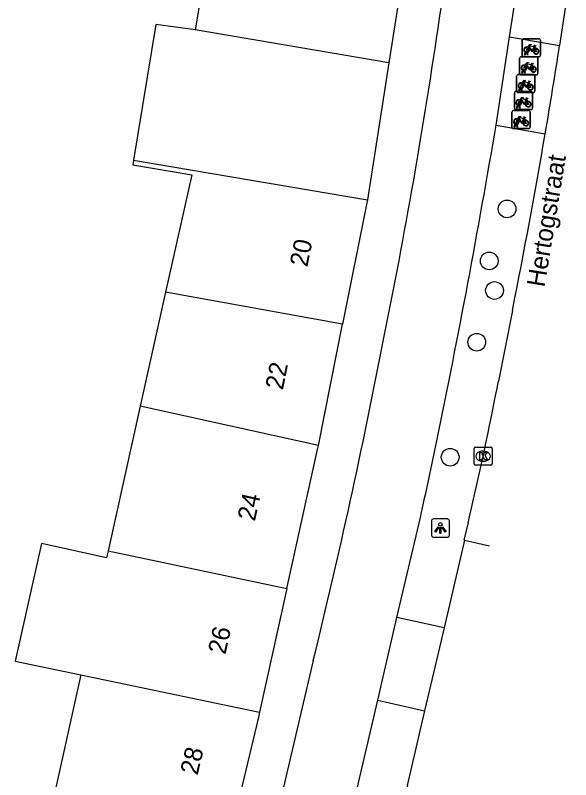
# Model space of a CAD drawing. Extents: x 161087 to 161922, y 382574 to 383873.
# Drawn here: x 161831.18 to 161861.86, y 382661.41 to 382703.67 of the extents above; entities that cross this region are included whole.
import ezdxf

# ---------------------------------------------------------------- set-up
doc = ezdxf.new("R2010")
doc.units = 0
for name, color, linetype in [('IMGEO_Berm_open', 7, 'Continuous'), ('IMGEO_Boom', 7, 'Continuous'), ('IMGEO_Fietsenrek', 7, 'Continuous'), ('IMGEO_Fietspad_gesloten', 7, 'Continuous'), ('IMGEO_Kolk', 7, 'Continuous'), ('IMGEO_Lichtpunt', 7, 'Continuous'), ('IMGEO_Openbare_ruimte_label', 7, 'Continuous'), ('IMGEO_Pand', 7, 'Continuous'), ('IMGEO_Pand_nummerreeks', 7, 'Continuous'), ('IMGEO_Rijbaan_lokaal_gesloten', 7, 'Continuous'), ('IMGEO_Rijbaan_lokaal_open', 7, 'Continuous')]:
    doc.layers.add(name, color=color, linetype=linetype)

msp = doc.modelspace()

# ---------------------------------------------------------------- linework, layer by layer
at = {"layer": 'IMGEO_Berm_open'}
for points in [[(161858.483, 382702.48), (161861.244, 382702.01)], [(161857.735, 382697.596), (161860.447, 382697.119)], [(161854.859, 382669.81), (161852.26, 382670.369)], [(161851.196, 382665.811), (161853.788, 382665.214)]]:
    msp.add_lwpolyline(points, dxfattribs=at)
at = {"layer": 'IMGEO_Boom'}
for centre in [(161858.342, 382692.963), (161857.353, 382690.087), (161857.647, 382688.456), (161856.669, 382685.598), (161855.197, 382679.24)]:
    msp.add_circle(centre, 0.489, dxfattribs=at)
at = {"layer": 'IMGEO_Fietsenrek'}
for p, q in [((161859.181, 382701.45), (161859.181, 382702.291)), ((161859.181, 382702.291), (161859.181, 382701.45)), ((161859.256, 382702.375), (161860.097, 382702.375)), ((161860.097, 382702.375), (161859.256, 382702.375)), ((161860.181, 382702.3), (161860.181, 382701.459)), ((161860.181, 382701.459), (161860.181, 382702.3)), ((161859.419, 382701.631), (161859.418, 382701.635)), ((161859.45, 382701.642), (161859.451, 382701.635)), ((161859.868, 382701.924), (161859.904, 382701.829)), ((161859.035, 382700.455), (161859.035, 382701.296)), ((161859.035, 382701.296), (161859.035, 382700.455)), ((161859.11, 382701.38), (161859.951, 382701.38)), ((161859.951, 382701.38), (161859.11, 382701.38)), ((161860.106, 382701.375), (161859.265, 382701.375)), ((161859.265, 382701.375), (161860.106, 382701.375)), ((161859.308, 382701.459), (161859.347, 382701.619)), ((161859.342, 382701.459), (161859.308, 382701.459)), ((161859.377, 382701.607), (161859.342, 382701.459)), ((161859.46, 382701.459), (161859.426, 382701.601)), ((161859.458, 382701.605), (161859.493, 382701.459)), ((161859.493, 382701.459), (161859.46, 382701.459)), ((161860.035, 382701.305), (161860.035, 382700.464)), ((161860.035, 382700.464), (161860.035, 382701.305)), ((161859.722, 382700.929), (161859.758, 382700.834)), ((161858.943, 382700.394), (161859.784, 382700.394)), ((161859.784, 382700.394), (161858.943, 382700.394)), ((161859.96, 382700.38), (161859.119, 382700.38)), ((161859.119, 382700.38), (161859.96, 382700.38)), ((161859.162, 382700.464), (161859.201, 382700.624)), ((161859.196, 382700.464), (161859.162, 382700.464)), ((161859.231, 382700.612), (161859.196, 382700.464)), ((161859.273, 382700.636), (161859.272, 382700.64)), ((161859.314, 382700.464), (161859.28, 382700.606)), ((161859.304, 382700.647), (161859.305, 382700.64)), ((161859.312, 382700.61), (161859.347, 382700.464)), ((161859.347, 382700.464), (161859.314, 382700.464)), ((161858.868, 382699.469), (161858.868, 382700.31)), ((161858.868, 382700.31), (161858.868, 382699.469)), ((161859.555, 382699.943), (161859.591, 382699.848)), ((161859.868, 382700.319), (161859.868, 382699.478)), ((161859.868, 382699.478), (161859.868, 382700.319)), ((161858.995, 382699.478), (161859.034, 382699.638)), ((161859.064, 382699.626), (161859.029, 382699.478)), ((161859.106, 382699.65), (161859.105, 382699.654)), ((161859.147, 382699.478), (161859.113, 382699.62)), ((161859.137, 382699.661), (161859.138, 382699.654)), ((161859.145, 382699.624), (161859.18, 382699.478)), ((161858.743, 382698.533), (161858.743, 382699.374)), ((161858.743, 382699.374), (161858.743, 382698.533)), ((161858.818, 382699.458), (161859.659, 382699.458)), ((161859.659, 382699.458), (161858.818, 382699.458)), ((161859.793, 382699.394), (161858.952, 382699.394)), ((161858.952, 382699.394), (161859.793, 382699.394)), ((161859.029, 382699.478), (161858.995, 382699.478)), ((161859.18, 382699.478), (161859.147, 382699.478)), ((161859.743, 382699.383), (161859.743, 382698.542)), ((161859.743, 382698.542), (161859.743, 382699.383)), ((161858.87, 382698.542), (161858.909, 382698.702)), ((161858.939, 382698.69), (161858.904, 382698.542)), ((161858.981, 382698.714), (161858.98, 382698.718)), ((161859.022, 382698.542), (161858.988, 382698.684)), ((161859.012, 382698.725), (161859.013, 382698.718)), ((161859.02, 382698.688), (161859.055, 382698.542)), ((161859.43, 382699.007), (161859.466, 382698.912)), ((161858.612, 382697.483), (161858.612, 382698.324)), ((161858.612, 382698.324), (161858.612, 382697.483)), ((161858.687, 382698.408), (161859.528, 382698.408)), ((161859.528, 382698.408), (161858.687, 382698.408)), ((161859.668, 382698.458), (161858.827, 382698.458)), ((161858.827, 382698.458), (161859.668, 382698.458)), ((161858.904, 382698.542), (161858.87, 382698.542)), ((161859.055, 382698.542), (161859.022, 382698.542)), ((161859.612, 382698.333), (161859.612, 382697.492)), ((161859.612, 382697.492), (161859.612, 382698.333)), ((161859.299, 382697.957), (161859.335, 382697.862)), ((161859.537, 382697.408), (161858.696, 382697.408)), ((161858.696, 382697.408), (161859.537, 382697.408)), ((161858.739, 382697.492), (161858.778, 382697.652)), ((161858.773, 382697.492), (161858.739, 382697.492)), ((161858.808, 382697.64), (161858.773, 382697.492)), ((161858.85, 382697.664), (161858.849, 382697.668)), ((161858.891, 382697.492), (161858.857, 382697.634)), ((161858.881, 382697.675), (161858.882, 382697.668)), ((161858.889, 382697.638), (161858.924, 382697.492)), ((161858.924, 382697.492), (161858.891, 382697.492))]:
    msp.add_line(p, q, dxfattribs=at)
for points in [[(161859.494, 382701.901), (161859.589, 382702.065), (161859.675, 382702.051), (161859.677, 382702.042), (161859.621, 382702.031), (161859.594, 382701.986), (161859.85, 382701.945)], [(161859.515, 382701.849), (161859.463, 382701.759), (161859.423, 382701.734), (161859.424, 382701.781), (161859.479, 382701.875)], [(161859.79, 382701.657), (161859.74, 382701.657), (161859.549, 382701.908), (161859.53, 382701.876)], [(161859.837, 382701.92), (161859.58, 382701.961), (161859.563, 382701.932), (161859.73, 382701.712), (161859.837, 382701.92)], [(161859.885, 382701.822), (161859.855, 382701.899), (161859.746, 382701.681), (161859.789, 382701.681)], [(161859.819, 382701.681), (161859.939, 382701.68), (161859.895, 382701.794)], [(161859.915, 382701.801), (161859.97, 382701.656), (161859.82, 382701.656)], [(161859.85, 382701.945), (161859.875, 382701.994), (161859.869, 382701.998), (161859.846, 382702.002), (161859.834, 382702.009), (161859.833, 382702.012), (161859.835, 382702.017), (161859.93, 382702.002), (161859.932, 382701.992), (161859.922, 382701.979), (161859.91, 382701.973), (161859.896, 382701.979), (161859.868, 382701.924)], [(161859.369, 382700.854), (161859.317, 382700.764), (161859.277, 382700.739), (161859.278, 382700.786), (161859.333, 382700.88)], [(161859.348, 382700.906), (161859.443, 382701.07), (161859.529, 382701.056), (161859.531, 382701.047), (161859.475, 382701.036), (161859.448, 382700.991), (161859.704, 382700.95)], [(161859.644, 382700.662), (161859.594, 382700.662), (161859.403, 382700.913), (161859.384, 382700.881)], [(161859.691, 382700.925), (161859.434, 382700.966), (161859.417, 382700.937), (161859.584, 382700.717), (161859.691, 382700.925)], [(161859.739, 382700.827), (161859.709, 382700.904), (161859.6, 382700.686), (161859.643, 382700.686)], [(161859.673, 382700.686), (161859.793, 382700.685), (161859.749, 382700.799)], [(161859.769, 382700.806), (161859.824, 382700.661), (161859.674, 382700.661)], [(161859.704, 382700.95), (161859.729, 382700.999), (161859.723, 382701.003), (161859.7, 382701.007), (161859.688, 382701.014), (161859.687, 382701.017), (161859.689, 382701.022), (161859.784, 382701.007), (161859.786, 382700.997), (161859.776, 382700.984), (161859.764, 382700.978), (161859.75, 382700.984), (161859.722, 382700.929)], [(161859.181, 382699.92), (161859.276, 382700.084), (161859.362, 382700.07), (161859.364, 382700.061), (161859.308, 382700.05), (161859.281, 382700.005), (161859.537, 382699.964)], [(161859.524, 382699.939), (161859.267, 382699.98), (161859.25, 382699.951), (161859.417, 382699.731), (161859.524, 382699.939)], [(161859.537, 382699.964), (161859.562, 382700.013), (161859.556, 382700.017), (161859.533, 382700.021), (161859.521, 382700.028), (161859.52, 382700.031), (161859.522, 382700.036), (161859.617, 382700.021), (161859.619, 382700.011), (161859.609, 382699.998), (161859.597, 382699.992), (161859.583, 382699.998), (161859.555, 382699.943)], [(161859.202, 382699.868), (161859.15, 382699.778), (161859.11, 382699.753), (161859.111, 382699.8), (161859.166, 382699.894)], [(161859.477, 382699.676), (161859.427, 382699.676), (161859.236, 382699.927), (161859.217, 382699.895)], [(161859.572, 382699.841), (161859.542, 382699.918), (161859.433, 382699.7), (161859.476, 382699.7)], [(161859.506, 382699.7), (161859.626, 382699.699), (161859.582, 382699.813)], [(161859.602, 382699.82), (161859.657, 382699.675), (161859.507, 382699.675)], [(161859.056, 382698.984), (161859.151, 382699.148), (161859.237, 382699.134), (161859.239, 382699.125), (161859.183, 382699.114), (161859.156, 382699.069), (161859.412, 382699.028)], [(161859.412, 382699.028), (161859.437, 382699.077), (161859.431, 382699.081), (161859.408, 382699.085), (161859.396, 382699.092), (161859.395, 382699.095), (161859.397, 382699.1), (161859.492, 382699.085), (161859.494, 382699.075), (161859.484, 382699.062), (161859.472, 382699.056), (161859.458, 382699.062), (161859.43, 382699.007)], [(161859.077, 382698.932), (161859.025, 382698.842), (161858.985, 382698.817), (161858.986, 382698.864), (161859.041, 382698.958)], [(161859.352, 382698.74), (161859.302, 382698.74), (161859.111, 382698.991), (161859.092, 382698.959)], [(161859.399, 382699.003), (161859.142, 382699.044), (161859.125, 382699.015), (161859.292, 382698.795), (161859.399, 382699.003)], [(161859.447, 382698.905), (161859.417, 382698.982), (161859.308, 382698.764), (161859.351, 382698.764)], [(161859.381, 382698.764), (161859.501, 382698.763), (161859.457, 382698.877)], [(161859.477, 382698.884), (161859.532, 382698.739), (161859.382, 382698.739)], [(161858.946, 382697.882), (161858.894, 382697.792), (161858.854, 382697.767), (161858.855, 382697.814), (161858.91, 382697.908)], [(161858.925, 382697.934), (161859.02, 382698.098), (161859.106, 382698.084), (161859.108, 382698.075), (161859.052, 382698.064), (161859.025, 382698.019), (161859.281, 382697.978)], [(161859.221, 382697.69), (161859.171, 382697.69), (161858.98, 382697.941), (161858.961, 382697.909)], [(161859.268, 382697.953), (161859.011, 382697.994), (161858.994, 382697.965), (161859.161, 382697.745), (161859.268, 382697.953)], [(161859.316, 382697.855), (161859.286, 382697.932), (161859.177, 382697.714), (161859.22, 382697.714)], [(161859.25, 382697.714), (161859.37, 382697.713), (161859.326, 382697.827)], [(161859.346, 382697.834), (161859.401, 382697.689), (161859.251, 382697.689)], [(161859.281, 382697.978), (161859.306, 382698.027), (161859.3, 382698.031), (161859.277, 382698.035), (161859.265, 382698.042), (161859.264, 382698.045), (161859.266, 382698.05), (161859.361, 382698.035), (161859.363, 382698.025), (161859.353, 382698.012), (161859.341, 382698.006), (161859.327, 382698.012), (161859.299, 382697.957)]]:
    msp.add_lwpolyline(points, dxfattribs=at)
for centre, radius, start, end in [((161859.259, 382702.297), 0.0779, 92.4484, 184.2845), ((161859.259, 382702.297), 0.0779, 92.4484, 184.2845), ((161860.103, 382702.297), 0.0779, 2.4484, 94.2845), ((161860.103, 382702.297), 0.0779, 2.4484, 94.2845), ((161859.421, 382701.76), 0.159, 62.6766, 242.1369), ((161859.421, 382701.76), 0.129, 63.3192, 238.903), ((161859.401, 382701.631), 0.0499, 12.8025, 158.6934), ((161859.401, 382701.631), 0.0174, 12.8025, 163.4502), ((161859.421, 382701.76), 0.129, 253.415, 269.0204), ((161859.421, 382701.76), 0.129, 283.6043, 43.4302), ((161859.421, 382701.76), 0.159, 283.5766, 46.6042), ((161859.948, 382701.676), 0.159, 113.3408, 178.3217), ((161859.948, 382701.676), 0.159, 187.0065, 105.7708), ((161859.948, 382701.676), 0.129, 113.923, 177.9556), ((161859.948, 382701.676), 0.129, 188.6715, 104.5883), ((161859.113, 382701.302), 0.0779, 92.4484, 184.2845), ((161859.113, 382701.302), 0.0779, 92.4484, 184.2845), ((161859.259, 382701.453), 0.0779, 182.4484, 274.2845), ((161859.259, 382701.453), 0.0779, 182.4484, 274.2845), ((161859.421, 382701.76), 0.159, 253.9967, 271.7867), ((161859.957, 382701.302), 0.0779, 2.4484, 94.2845), ((161859.957, 382701.302), 0.0779, 2.4484, 94.2845), ((161860.103, 382701.453), 0.0779, 272.4484, 4.2845), ((161860.103, 382701.453), 0.0779, 272.4484, 4.2845), ((161859.275, 382700.765), 0.159, 62.6766, 242.1369), ((161859.275, 382700.765), 0.129, 63.3192, 238.903), ((161859.275, 382700.765), 0.129, 283.6043, 43.4302), ((161859.275, 382700.765), 0.159, 283.5766, 46.6042), ((161859.802, 382700.681), 0.159, 113.3408, 178.3217), ((161859.802, 382700.681), 0.159, 187.0065, 105.7708), ((161859.802, 382700.681), 0.129, 113.923, 177.9556), ((161859.802, 382700.681), 0.129, 188.6715, 104.5883), ((161858.946, 382700.316), 0.0779, 92.4484, 184.2845), ((161858.946, 382700.316), 0.0779, 92.4484, 184.2845), ((161859.113, 382700.458), 0.0779, 182.4484, 274.2845), ((161859.113, 382700.458), 0.0779, 182.4484, 274.2845), ((161859.255, 382700.636), 0.0499, 12.8025, 158.6934), ((161859.275, 382700.765), 0.159, 253.9967, 271.7867), ((161859.255, 382700.636), 0.0174, 12.8025, 163.4502), ((161859.275, 382700.765), 0.129, 253.415, 269.0204), ((161859.79, 382700.316), 0.0779, 2.4484, 94.2845), ((161859.79, 382700.316), 0.0779, 2.4484, 94.2845), ((161859.957, 382700.458), 0.0779, 272.4484, 4.2845), ((161859.957, 382700.458), 0.0779, 272.4484, 4.2845), ((161859.108, 382699.779), 0.159, 62.6766, 242.1369), ((161859.108, 382699.779), 0.129, 63.3192, 238.903), ((161859.088, 382699.65), 0.0499, 12.8025, 158.6934), ((161859.108, 382699.779), 0.159, 253.9967, 271.7867), ((161859.088, 382699.65), 0.0174, 12.8025, 163.4502), ((161859.108, 382699.779), 0.129, 253.415, 269.0204), ((161859.108, 382699.779), 0.129, 283.6043, 43.4302), ((161859.108, 382699.779), 0.159, 283.5766, 46.6042), ((161859.635, 382699.695), 0.159, 113.3408, 178.3217), ((161859.635, 382699.695), 0.159, 187.0065, 105.7708), ((161859.635, 382699.695), 0.129, 113.923, 177.9556), ((161859.635, 382699.695), 0.129, 188.6715, 104.5883), ((161858.821, 382699.38), 0.0779, 92.4484, 184.2845), ((161858.821, 382699.38), 0.0779, 92.4484, 184.2845), ((161858.946, 382699.472), 0.0779, 182.4484, 274.2845), ((161858.946, 382699.472), 0.0779, 182.4484, 274.2845), ((161859.665, 382699.38), 0.0779, 2.4484, 94.2845), ((161859.665, 382699.38), 0.0779, 2.4484, 94.2845), ((161859.79, 382699.472), 0.0779, 272.4484, 4.2845), ((161859.79, 382699.472), 0.0779, 272.4484, 4.2845), ((161858.983, 382698.843), 0.159, 62.6766, 242.1369), ((161858.983, 382698.843), 0.129, 63.3192, 238.903), ((161858.963, 382698.714), 0.0499, 12.8025, 158.6934), ((161858.983, 382698.843), 0.159, 253.9967, 271.7867), ((161858.963, 382698.714), 0.0174, 12.8025, 163.4502), ((161858.983, 382698.843), 0.129, 253.415, 269.0204), ((161858.983, 382698.843), 0.129, 283.6043, 43.4302), ((161858.983, 382698.843), 0.159, 283.5766, 46.6042), ((161859.51, 382698.759), 0.159, 113.3408, 178.3217), ((161859.51, 382698.759), 0.159, 187.0065, 105.7708), ((161859.51, 382698.759), 0.129, 113.923, 177.9556), ((161859.51, 382698.759), 0.129, 188.6715, 104.5883), ((161858.69, 382698.33), 0.0779, 92.4484, 184.2845), ((161858.69, 382698.33), 0.0779, 92.4484, 184.2845), ((161858.821, 382698.536), 0.0779, 182.4484, 274.2845), ((161858.821, 382698.536), 0.0779, 182.4484, 274.2845), ((161859.534, 382698.33), 0.0779, 2.4484, 94.2845), ((161859.534, 382698.33), 0.0779, 2.4484, 94.2845), ((161859.665, 382698.536), 0.0779, 272.4484, 4.2845), ((161859.665, 382698.536), 0.0779, 272.4484, 4.2845), ((161858.852, 382697.793), 0.159, 62.6766, 242.1369), ((161858.852, 382697.793), 0.129, 63.3192, 238.903), ((161858.852, 382697.793), 0.129, 283.6043, 43.4302), ((161858.852, 382697.793), 0.159, 283.5766, 46.6042), ((161859.379, 382697.709), 0.159, 113.3408, 178.3217), ((161859.379, 382697.709), 0.159, 187.0065, 105.7708), ((161859.379, 382697.709), 0.129, 113.923, 177.9556), ((161859.379, 382697.709), 0.129, 188.6715, 104.5883), ((161858.69, 382697.486), 0.0779, 182.4484, 274.2845), ((161858.69, 382697.486), 0.0779, 182.4484, 274.2845), ((161858.832, 382697.664), 0.0499, 12.8025, 158.6934), ((161858.852, 382697.793), 0.159, 253.9967, 271.7867), ((161858.832, 382697.664), 0.0174, 12.8025, 163.4502), ((161858.852, 382697.793), 0.129, 253.415, 269.0204), ((161859.534, 382697.486), 0.0779, 272.4484, 4.2845), ((161859.534, 382697.486), 0.0779, 272.4484, 4.2845)]:
    msp.add_arc(centre, radius, start, end, dxfattribs=at)
at = {"layer": 'IMGEO_Fietspad_gesloten'}
for points in [[(161858.483, 382702.48), (161859.099, 382706.489)], [(161857.735, 382697.596), (161858.483, 382702.48)], [(161852.26, 382670.369), (161853.553, 382675.913)], [(161851.196, 382665.811), (161852.26, 382670.369)], [(161847.637, 382667.997), (161836.808, 382621.723)], [(161847.831, 382651.388), (161851.196, 382665.811)]]:
    msp.add_lwpolyline(points, dxfattribs=at)
for centre, radius, start, end in [((161515.74, 382757.93), 343.21, 350.8781, 353.93592), ((161540.5, 382749.004), 317.387, 348.48509, 351.76057), ((161342.228, 382785.132), 522.886, 348.41776, 350.36276), ((161488.632, 382755.782), 369.582, 346.2595, 349.06058), ((161498.507, 382754.72), 363.687, 347.48534, 348.1682)]:
    msp.add_arc(centre, radius, start, end, dxfattribs=at)
at = {"layer": 'IMGEO_Kolk'}
for p, q in [((161856.515, 382678.868), (161856.515, 382679.72)), ((161856.59, 382679.794), (161857.442, 382679.794)), ((161857.516, 382679.72), (161857.516, 382678.868)), ((161857.003, 382679.574), (161857.028, 382679.574)), ((161857.026, 382679.014), (161857.001, 382679.014)), ((161857.442, 382678.794), (161856.59, 382678.794))]:
    msp.add_line(p, q, dxfattribs=at)
for points in [[(161856.515, 382678.868), (161856.515, 382679.72)], [(161856.59, 382679.794), (161857.442, 382679.794)], [(161857.516, 382679.72), (161857.516, 382678.868)], [(161856.836, 382679.494), (161856.959, 382679.494), (161856.959, 382679.343), (161857.089, 382679.494), (161857.253, 382679.494), (161857.107, 382679.343), (161857.26, 382679.094), (161857.108, 382679.094), (161857.023, 382679.258), (161856.959, 382679.191), (161856.959, 382679.094), (161856.836, 382679.094), (161856.836, 382679.494)], [(161857.442, 382678.794), (161856.59, 382678.794)]]:
    msp.add_lwpolyline(points, dxfattribs=at)
for centre, start, end in [((161856.592, 382679.718), 91.552, 178.448), ((161856.592, 382679.718), 91.552, 178.448), ((161857.44, 382679.718), 1.552, 88.448), ((161857.44, 382679.718), 1.552, 88.448), ((161856.592, 382678.87), 181.552, 268.448), ((161856.592, 382678.87), 181.552, 268.448), ((161857.44, 382678.87), 271.552, 358.448), ((161857.44, 382678.87), 271.552, 358.448)]:
    msp.add_arc(centre, 0.0765, start, end, dxfattribs=at)
for centre, major_axis, ratio, start_param, end_param in [((161857.002, 382679.294), (-0.387, 0.002), 0.722429, 4.712389, 7.853982), ((161857.027, 382679.294), (-0.39, 0.002), 0.717154, 1.570796, 4.712389)]:
    msp.add_ellipse(centre, major_axis=major_axis, ratio=ratio, start_param=start_param, end_param=end_param, dxfattribs=at)
at = {"layer": 'IMGEO_Lichtpunt'}
for p, q in [((161854.158, 382675.728), (161854.158, 382674.921)), ((161854.158, 382675.728), (161854.158, 382674.921)), ((161855.06, 382675.823), (161854.252, 382675.823)), ((161855.06, 382675.823), (161854.252, 382675.823)), ((161855.154, 382674.921), (161855.154, 382675.728)), ((161855.154, 382674.921), (161855.154, 382675.728)), ((161854.252, 382674.827), (161855.06, 382674.827)), ((161854.252, 382674.827), (161855.06, 382674.827))]:
    msp.add_line(p, q, dxfattribs=at)
for points in [[(161854.532, 382675.392), (161854.571, 382675.364), (161854.383, 382675.102), (161854.345, 382675.129), (161854.532, 382675.392)], [(161854.634, 382675.344), (161854.681, 382675.344), (161854.681, 382675.022), (161854.634, 382675.022), (161854.634, 382675.344)], [(161854.744, 382675.364), (161854.782, 382675.391), (161854.969, 382675.129), (161854.93, 382675.101), (161854.744, 382675.364)]]:
    msp.add_lwpolyline(points, dxfattribs=at)
msp.add_circle((161854.657, 382675.526), 0.0994, dxfattribs=at)
for centre, start, end in [((161854.252, 382675.728), 90, 180), ((161854.252, 382675.728), 90, 180), ((161855.06, 382675.728), 0, 90), ((161855.06, 382675.728), 0, 90), ((161854.252, 382674.921), 180, 270), ((161854.252, 382674.921), 180, 270), ((161855.06, 382674.921), 270, 0), ((161855.06, 382674.921), 270, 360)]:
    msp.add_arc(centre, 0.0946, start, end, dxfattribs=at)
at = {"layer": 'IMGEO_Pand'}
for points in [[(161852.844, 382707.598), (161847.875, 382708.151), (161842.351, 382708.766), (161838.463, 382709.199), (161838.025, 382706.533), (161841.626, 382705.941), (161841.12, 382702.859)], [(161852.844, 382707.598), (161851.814, 382701.048)], [(161841.12, 382702.859), (161838.947, 382703.161), (161837.715, 382695.659)], [(161851.814, 382701.048), (161841.12, 382702.859)], [(161851.814, 382701.048), (161850.622, 382693.473)], [(161837.715, 382695.659), (161837.672, 382695.4), (161840.923, 382694.843), (161839.481, 382688.359)], [(161837.715, 382695.659), (161850.622, 382693.473)], [(161850.622, 382693.473), (161850.596, 382693.309), (161849.258, 382686.598)], [(161839.481, 382688.359), (161838.078, 382682.055)], [(161849.258, 382686.598), (161839.481, 382688.359)], [(161847.919, 382679.881), (161849.258, 382686.598)], [(161838.078, 382682.055), (161836.301, 382674.064)], [(161847.919, 382679.881), (161838.078, 382682.055)], [(161846.175, 382671.975), (161847.875, 382679.658), (161847.919, 382679.881)], [(161836.301, 382674.064), (161836.213, 382673.67), (161832.624, 382674.469), (161831.177, 382667.968), (161834.798, 382667.21)], [(161836.301, 382674.064), (161846.175, 382671.975)], [(161846.175, 382671.975), (161844.664, 382665.145)], [(161834.798, 382667.21), (161833.337, 382660.644)], [(161834.798, 382667.21), (161844.664, 382665.145)], [(161844.664, 382665.145), (161844.603, 382664.87), (161843.104, 382658.543)]]:
    msp.add_lwpolyline(points, dxfattribs=at)
at = {"layer": 'IMGEO_Rijbaan_lokaal_gesloten'}
for points in [[(161861.855, 382706.161), (161861.244, 382702.01)], [(161858.635, 382687.352), (161857.865, 382683.45)], [(161856.192, 382675.618), (161855.957, 382674.665), (161855.988, 382674.658)], [(161855.988, 382674.658), (161857.368, 382674.342)]]:
    msp.add_lwpolyline(points, dxfattribs=at)
for centre, radius, start, end in [((161509.811, 382756.766), 355.674, 350.34572, 351.14401), ((161524.525, 382754.389), 340.769, 348.65469, 350.32497), ((161650.962, 382723.552), 210.754, 346.85353, 349.03091)]:
    msp.add_arc(centre, radius, start, end, dxfattribs=at)
at = {"layer": 'IMGEO_Rijbaan_lokaal_open'}
for points in [[(161855.988, 382674.658), (161855.93, 382674.411), (161854.859, 382669.81)], [(161854.859, 382669.81), (161853.788, 382665.214)], [(161853.788, 382665.214), (161852.827, 382661.087), (161852.849, 382661.082), (161852.794, 382660.846)]]:
    msp.add_lwpolyline(points, dxfattribs=at)

# ---------------------------------------------------------------- texts
at = {"layer": 'IMGEO_Openbare_ruimte_label'}
msp.add_text('Hertogstraat', height=1, rotation=80.7355, dxfattribs=at).set_placement((161860.409, 382688.606))
at = {"layer": 'IMGEO_Pand_nummerreeks'}
for s, rotation, p in [('20', 78.7824, (161847.307, 382689.719)), ('22', 78.7272, (161845.955, 382682.919)), ('24', 77.5574, (161844.408, 382675.664)), ('26', 77.5237, (161842.781, 382668.298)), ('28', 76.7028, (161841.242, 382661.623))]:
    msp.add_text(s, height=1, rotation=rotation, dxfattribs=at).set_placement(p)

doc.saveas('drawing.dxf')
